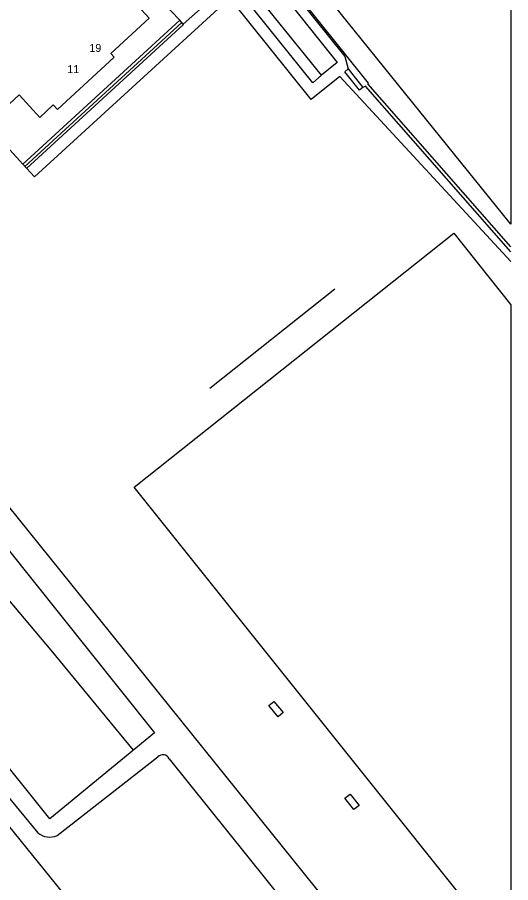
# Model space of a CAD drawing. Extents: x 148816 to 151297, y 399515 to 402500.
# Drawn here: x 151220.2 to 151297.2, y 400963.7 to 401098.8 of the extents above; entities that cross this region are included whole.
import ezdxf

# ---------------------------------------------------------------- set-up
doc = ezdxf.new("R2010")
doc.units = 0
for name, color, linetype in [('B01 Hoofdgebouw  [T] Norm', 7, 'Continuous'), ('B02 Bijgebouw  [D] Norm', 7, 'Continuous'), ('B02 Bijgebouw  [T] Norm', 7, 'Continuous'), ('T03 Hek raster  [D] Gem', 7, 'Continuous'), ('T03 Hek raster  [T] Norm', 7, 'Continuous'), ('T04 Haag heg  [D] Gem', 7, 'Continuous'), ('T04 Haag heg  [D] Norm', 7, 'Continuous'), ('T09 Insteek water  [T] Norm', 7, 'Continuous'), ('T10 Cultuurscheiding  [T] Gem', 7, 'Continuous'), ('V00 Kant verharding algemeen  [T] Gem', 7, 'Continuous'), ('V00 Kant verharding algemeen  [T] Norm', 7, 'Continuous'), ('V06 Kant onverhard  [D] Norm', 7, 'Continuous'), ('Z02 Huisnummer  [Tekst] Norm', 7, 'Continuous')]:
    doc.layers.add(name, color=color, linetype=linetype)

msp = doc.modelspace()

# ---------------------------------------------------------------- linework, layer by layer
at = {"layer": 'B01 Hoofdgebouw  [T] Norm'}
msp.add_lwpolyline([(151235.19, 401122.48), (151219.06, 401110), (151218.39, 401110.87), (151213.66, 401107.21), (151214.4, 401106.4), (151196.58, 401092.59), (151206.63, 401081.71), (151208.34, 401083.28), (151212.21, 401079.07), (151220.5, 401086.7), (151223.71, 401083.21), (151225.82, 401085.15), (151226.46, 401084.46), (151235.32, 401092.6), (151234.79, 401093.17), (151240.8, 401098.7), (151238.96, 401100.69), (151243.34, 401104.7), (151238.8, 401109.73), (151243.2, 401113.78), (151235.19, 401122.48)], dxfattribs=at)
at = {"layer": 'B02 Bijgebouw  [D] Norm'}
for p, q in [((151253.16, 401112.99), (151270.16, 401091.78)), ((151271.87, 401090.77), (151274.18, 401087.87))]:
    msp.add_line(p, q, dxfattribs=at)
at = {"layer": 'B02 Bijgebouw  [T] Norm'}
for p, q in [((151267.69, 401089.78), (151250.68, 401111)), ((151270.16, 401091.78), (151267.69, 401089.78)), ((151271.34, 401090.34), (151271.87, 401090.77)), ((151273.65, 401087.45), (151271.34, 401090.34)), ((151274.18, 401087.87), (151273.65, 401087.45))]:
    msp.add_line(p, q, dxfattribs=at)
for points in [[(151260.27, 400992), (151261.73, 400990.25), (151260.93, 400989.59), (151259.48, 400991.35), (151260.27, 400992)], [(151272.16, 400977.52), (151273.58, 400975.74), (151272.77, 400975.1), (151271.35, 400976.88), (151272.16, 400977.52)]]:
    msp.add_lwpolyline(points, dxfattribs=at)
at = {"layer": 'T03 Hek raster  [D] Gem'}
for points in [[(151252.52, 401114.87), (151254.33, 401113.93), (151271.33, 401092.72), (151271.87, 401090.77)], [(151297.24, 401062.22), (151274.58, 401088.08), (151274.18, 401087.87)]]:
    msp.add_lwpolyline(points, dxfattribs=at)
at = {"layer": 'T03 Hek raster  [T] Norm'}
msp.add_line((151250.26, 401040.91), (151269.76, 401056.42), dxfattribs=at)
at = {"layer": 'T04 Haag heg  [D] Gem'}
msp.add_lwpolyline([(151245.56, 401098.38), (151242.82, 401101.27), (151244, 401102.3)], dxfattribs=at)
at = {"layer": 'T04 Haag heg  [D] Norm'}
msp.add_lwpolyline([(151221.07, 401075.89), (151218.58, 401078.68), (151213.79, 401074.33)], dxfattribs=at)
at = {"layer": 'T09 Insteek water  [T] Norm'}
for p, q in [((151188.69, 401059.85), (151236.9, 401000)), ((151236.9, 401000), (151282.4, 400943.51))]:
    msp.add_line(p, q, dxfattribs=at)
for points in [[(151188.69, 401059.85), (151185.23, 401057.73), (151231.32, 401000)], [(151241.62, 400987.09), (151225.3, 400973.68), (151205.77, 400997.97), (151203.64, 401000)], [(151231.32, 401000), (151241.62, 400987.09)], [(151201.22, 400998.35), (151223.4, 400971.49)], [(151226.45, 400971.04), (151242.15, 400983.34)], [(151243.92, 400983.05), (151280.56, 400937.39), (151283.91, 400933.94)]]:
    msp.add_lwpolyline(points, dxfattribs=at)
for centre, radius, start, end in [((151242.94, 400982.58), 1.09, 25.6166, 136.1422), ((151225.3, 400973.81), 3, 230.7809, 292.406)]:
    msp.add_arc(centre, radius, start, end, dxfattribs=at)
at = {"layer": 'T10 Cultuurscheiding  [T] Gem'}
for points in [[(151297.24, 401066.54), (151234.36, 401144.53), (151287.02, 401186.56), (151297.24, 401173.75)], [(151297.24, 401173.75), (151297.24, 401066.54)], [(151297.24, 400951.91), (151238.43, 401025.44), (151288.38, 401065.13), (151297.24, 401053.93)], [(151297.24, 401053.93), (151297.24, 400951.91)]]:
    msp.add_lwpolyline(points, dxfattribs=at)
at = {"layer": 'V00 Kant verharding algemeen  [T] Gem'}
msp.add_line((151221.4, 401075.52), (151245.91, 401098), dxfattribs=at)
at = {"layer": 'V00 Kant verharding algemeen  [T] Norm'}
for p, q in [((151266.35, 401088.62), (151249.28, 401109.89)), ((151221.05, 401075.91), (151245.56, 401098.38)), ((151267.69, 401089.78), (151266.35, 401088.62))]:
    msp.add_line(p, q, dxfattribs=at)
for points in [[(151297.24, 401062.98), (151274.92, 401088.45), (151275.05, 401088.56), (151254.57, 401114.12), (151252.91, 401115.18), (151250.54, 401118.11)], [(151244, 401102.3), (151248.79, 401106.9), (151251.93, 401102.99), (151246.12, 401097.76), (151245.56, 401098.38)], [(151297.24, 401060.69), (151270.56, 401089.61), (151266.1, 401086.02), (151253.37, 401101.85), (151222.89, 401073.91), (151221.07, 401075.89)], [(151221.67, 401075.23), (151246.17, 401097.69), (151246.12, 401097.76)], [(151244.03, 400941.47), (151198.32, 400997.92)]]:
    msp.add_lwpolyline(points, dxfattribs=at)
at = {"layer": 'V06 Kant onverhard  [D] Norm'}
for p, q in [((151197.9, 401032.61), (151225.43, 401000)), ((151225.43, 401000), (151238.3, 400984.36))]:
    msp.add_line(p, q, dxfattribs=at)

# ---------------------------------------------------------------- texts
at = {"layer": 'Z02 Huisnummer  [Tekst] Norm'}
for s, p in [('19', (151231.46, 401093.42)), ('11', (151228.02, 401090.11))]:
    msp.add_text(s, height=1.25, dxfattribs=at).set_placement(p)

doc.saveas('drawing.dxf')
